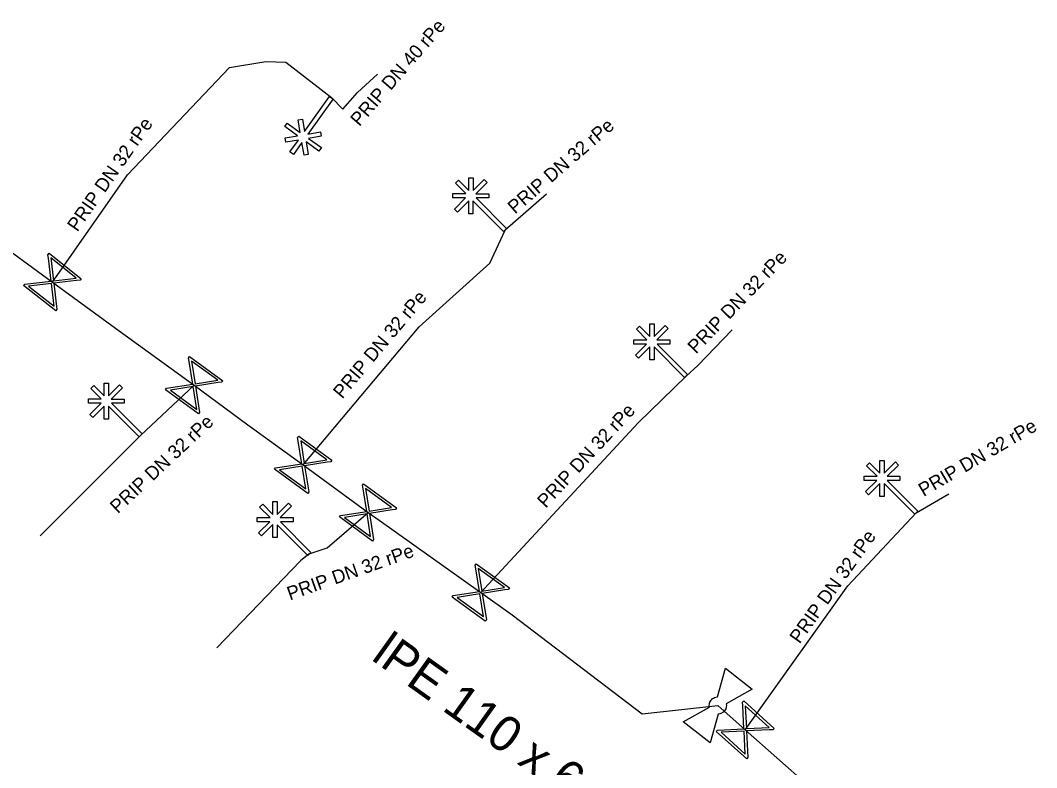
# Model space of a CAD drawing. Extents: x -643544 to -637295, y -1119190 to -1111715.
# Drawn here: x -640955.21 to -640917.99, y -1114807 to -1114779.63 of the extents above; entities that cross this region are included whole.
import ezdxf

# ---------------------------------------------------------------- set-up
doc = ezdxf.new("R2010")
doc.units = 0
for name, color, linetype in [('Default', 7, 'Continuous'), ('VP Lomový bod', 7, 'Continuous'), ('VP Popis přípojky', 7, 'Continuous'), ('VP Přípojka', 7, 'Continuous'), ('VP Změna materiálu', 7, 'Continuous'), ('VP Řad', 7, 'Continuous'), ('VP Řad - popis', 7, 'Continuous'), ('VP Šoupě', 7, 'Continuous')]:
    doc.layers.add(name, color=color, linetype=linetype)

msp = doc.modelspace()

# ---------------------------------------------------------------- linework, layer by layer
at = {"layer": 'Default'}
for points in [[(-640929.977, -1114804.779), (-640929.987, -1114804.728), (-640929.979, -1114804.674), (-640929.966, -1114804.59), (-640929.915, -1114804.526), (-640929.865, -1114804.462), (-640929.784, -1114804.429), (-640929.735, -1114804.409), (-640929.682, -1114804.407)], [(-640929.362, -1114804.66), (-640929.352, -1114804.711), (-640929.36, -1114804.764), (-640929.374, -1114804.85), (-640929.425, -1114804.914), (-640929.475, -1114804.978), (-640929.553, -1114805.01), (-640929.604, -1114805.03), (-640929.657, -1114805.032)]]:
    msp.add_open_spline(points, degree=3, dxfattribs=at)
at = {"layer": 'VP Lomový bod'}
for points in [[(-640929.682, -1114804.407), (-640929.386, -1114803.352)], [(-640929.386, -1114803.352), (-640928.405, -1114804.127), (-640929.362, -1114804.66)], [(-640929.657, -1114805.032), (-640929.954, -1114806.088), (-640930.935, -1114805.313), (-640929.977, -1114804.779)]]:
    msp.add_lwpolyline(points, dxfattribs=at)
at = {"layer": 'VP Přípojka'}
for points in [[(-640954.04, -1114789.21), (-640953.87, -1114788.97), (-640951.29, -1114785.28), (-640947.55, -1114781.36), (-640946.22, -1114781.13), (-640945.49, -1114781.16), (-640943.82, -1114782.46)], [(-640943.82, -1114782.46), (-640943.401, -1114782.882), (-640942.868, -1114782.267), (-640942.13, -1114781.602)], [(-640935.946, -1114785.996), (-640937.46, -1114787.31)], [(-640944.853, -1114795.903), (-640940.61, -1114790.85), (-640938.02, -1114788.52), (-640937.46, -1114787.31)], [(-640930.83, -1114792.66), (-640930.395, -1114792.267), (-640929.142, -1114790.965)], [(-640950.81, -1114794.83), (-640948.85, -1114792.992)], [(-640938.35, -1114800.581), (-640938.21, -1114800.43), (-640932.59, -1114794.37), (-640930.83, -1114792.66)], [(-640950.81, -1114794.83), (-640951.093, -1114795.118), (-640954.49, -1114798.506)], [(-640922.4, -1114797.66), (-640921.212, -1114796.964)], [(-640944.63, -1114799.17), (-640943.98, -1114798.94), (-640942.48, -1114797.65)], [(-640928.665, -1114805.611), (-640924.91, -1114800.34), (-640922.4, -1114797.66)], [(-640944.63, -1114799.17), (-640944.954, -1114799.425), (-640948.012, -1114802.611)]]:
    msp.add_lwpolyline(points, dxfattribs=at)
at = {"layer": 'VP Změna materiálu'}
for points in [[(-640944.9, -1114784.098), (-640945.214, -1114784.537), (-640945.341, -1114784.446), (-640945.03, -1114784.011), (-640945.492, -1114784.088), (-640945.517, -1114783.934), (-640945.058, -1114783.857), (-640945.526, -1114783.522), (-640945.435, -1114783.395), (-640944.959, -1114783.736), (-640945.037, -1114783.268), (-640944.884, -1114783.243), (-640944.807, -1114783.7), (-640943.885, -1114782.413), (-640943.758, -1114782.504), (-640944.683, -1114783.795), (-640944.218, -1114783.717), (-640944.193, -1114783.872), (-640944.66, -1114783.95), (-640944.185, -1114784.29), (-640944.276, -1114784.417), (-640944.743, -1114784.082), (-640944.669, -1114784.54), (-640944.822, -1114784.565), (-640944.9, -1114784.098)], [(-640938.898, -1114785.975), (-640939.279, -1114785.593), (-640939.168, -1114785.483), (-640938.791, -1114785.861), (-640938.791, -1114785.393), (-640938.634, -1114785.394), (-640938.634, -1114785.859), (-640938.226, -1114785.452), (-640938.116, -1114785.563), (-640938.531, -1114785.977), (-640938.057, -1114785.976), (-640938.057, -1114786.132), (-640938.521, -1114786.132), (-640937.403, -1114787.253), (-640937.514, -1114787.363), (-640938.635, -1114786.239), (-640938.635, -1114786.711), (-640938.791, -1114786.71), (-640938.791, -1114786.236), (-640939.205, -1114786.649), (-640939.316, -1114786.538), (-640938.908, -1114786.132), (-640939.372, -1114786.131), (-640939.372, -1114785.975), (-640938.898, -1114785.975)], [(-640932.268, -1114791.325), (-640932.649, -1114790.943), (-640932.538, -1114790.833), (-640932.161, -1114791.211), (-640932.161, -1114790.743), (-640932.004, -1114790.744), (-640932.004, -1114791.209), (-640931.596, -1114790.802), (-640931.486, -1114790.913), (-640931.901, -1114791.327), (-640931.427, -1114791.326), (-640931.427, -1114791.482), (-640931.891, -1114791.482), (-640930.773, -1114792.603), (-640930.884, -1114792.713), (-640932.005, -1114791.589), (-640932.005, -1114792.061), (-640932.161, -1114792.06), (-640932.161, -1114791.586), (-640932.575, -1114791.999), (-640932.686, -1114791.888), (-640932.278, -1114791.482), (-640932.742, -1114791.481), (-640932.742, -1114791.325), (-640932.268, -1114791.325)], [(-640952.248, -1114793.495), (-640952.629, -1114793.113), (-640952.518, -1114793.003), (-640952.141, -1114793.381), (-640952.141, -1114792.913), (-640951.984, -1114792.914), (-640951.984, -1114793.379), (-640951.576, -1114792.972), (-640951.466, -1114793.083), (-640951.881, -1114793.497), (-640951.407, -1114793.496), (-640951.407, -1114793.652), (-640951.871, -1114793.652), (-640950.753, -1114794.773), (-640950.864, -1114794.883), (-640951.985, -1114793.759), (-640951.985, -1114794.231), (-640952.141, -1114794.23), (-640952.141, -1114793.756), (-640952.555, -1114794.169), (-640952.666, -1114794.058), (-640952.258, -1114793.652), (-640952.722, -1114793.651), (-640952.722, -1114793.495), (-640952.248, -1114793.495)], [(-640923.838, -1114796.325), (-640924.219, -1114795.943), (-640924.108, -1114795.833), (-640923.731, -1114796.211), (-640923.731, -1114795.743), (-640923.574, -1114795.744), (-640923.574, -1114796.209), (-640923.166, -1114795.802), (-640923.056, -1114795.913), (-640923.471, -1114796.327), (-640922.997, -1114796.326), (-640922.997, -1114796.482), (-640923.461, -1114796.482), (-640922.343, -1114797.603), (-640922.454, -1114797.713), (-640923.575, -1114796.589), (-640923.575, -1114797.061), (-640923.731, -1114797.06), (-640923.731, -1114796.586), (-640924.145, -1114796.999), (-640924.256, -1114796.888), (-640923.848, -1114796.482), (-640924.312, -1114796.481), (-640924.312, -1114796.325), (-640923.838, -1114796.325)], [(-640946.068, -1114797.835), (-640946.449, -1114797.453), (-640946.338, -1114797.343), (-640945.961, -1114797.721), (-640945.961, -1114797.253), (-640945.804, -1114797.254), (-640945.804, -1114797.719), (-640945.396, -1114797.312), (-640945.286, -1114797.423), (-640945.701, -1114797.837), (-640945.227, -1114797.836), (-640945.227, -1114797.992), (-640945.691, -1114797.992), (-640944.573, -1114799.113), (-640944.684, -1114799.223), (-640945.805, -1114798.099), (-640945.805, -1114798.571), (-640945.961, -1114798.57), (-640945.961, -1114798.096), (-640946.375, -1114798.509), (-640946.486, -1114798.398), (-640946.078, -1114797.992), (-640946.542, -1114797.991), (-640946.542, -1114797.835), (-640946.068, -1114797.835)]]:
    msp.add_lwpolyline(points, dxfattribs=at)
at = {"layer": 'VP Řad'}
msp.add_lwpolyline([(-640956.382, -1114787.507), (-640954.04, -1114789.213), (-640951.723, -1114790.907), (-640948.85, -1114792.992), (-640946.876, -1114794.443), (-640944.853, -1114795.903), (-640942.48, -1114797.65), (-640942.07, -1114797.93), (-640938.35, -1114800.581), (-640937.2, -1114801.4), (-640932.44, -1114805.02), (-640929.67, -1114804.72), (-640928.665, -1114805.611), (-640925.19, -1114808.69)], dxfattribs=at)
at = {"layer": 'VP Šoupě'}
for points in [[(-640954.163, -1114788.16), (-640952.986, -1114789.09), (-640953.027, -1114789.141), (-640953.155, -1114789.152), (-640953.989, -1114789.251), (-640953.875, -1114790.215), (-640953.916, -1114790.266), (-640955.093, -1114789.336), (-640955.052, -1114789.285), (-640954.087, -1114789.174), (-640954.186, -1114788.339), (-640954.204, -1114788.211), (-640954.163, -1114788.16)], [(-640954.098, -1114788.331), (-640954, -1114789.163), (-640953.168, -1114789.065), (-640954.098, -1114788.331)], [(-640953.978, -1114790.098), (-640954.077, -1114789.261), (-640954.912, -1114789.36), (-640953.978, -1114790.098)], [(-640949.015, -1114791.944), (-640947.802, -1114792.827), (-640947.841, -1114792.881), (-640947.969, -1114792.896), (-640948.798, -1114793.028), (-640948.646, -1114793.987), (-640948.685, -1114794.04), (-640949.898, -1114793.157), (-640949.859, -1114793.103), (-640948.899, -1114792.955), (-640949.03, -1114792.125), (-640949.054, -1114791.997), (-640949.015, -1114791.944)], [(-640948.943, -1114792.113), (-640948.812, -1114792.941), (-640947.985, -1114792.81), (-640948.943, -1114792.113)], [(-640948.753, -1114793.874), (-640948.885, -1114793.042), (-640949.716, -1114793.173), (-640948.753, -1114793.874)], [(-640945.018, -1114794.855), (-640943.805, -1114795.738), (-640943.844, -1114795.792), (-640943.972, -1114795.807), (-640944.801, -1114795.939), (-640944.649, -1114796.898), (-640944.688, -1114796.951), (-640945.901, -1114796.068), (-640945.862, -1114796.014), (-640944.902, -1114795.866), (-640945.033, -1114795.036), (-640945.057, -1114794.908), (-640945.018, -1114794.855)], [(-640944.946, -1114795.024), (-640944.815, -1114795.852), (-640943.988, -1114795.721), (-640944.946, -1114795.024)], [(-640944.756, -1114796.785), (-640944.888, -1114795.953), (-640945.719, -1114796.084), (-640944.756, -1114796.785)], [(-640942.645, -1114796.602), (-640941.432, -1114797.485), (-640941.471, -1114797.539), (-640941.599, -1114797.554), (-640942.428, -1114797.686), (-640942.276, -1114798.645), (-640942.315, -1114798.698), (-640943.528, -1114797.815), (-640943.489, -1114797.761), (-640942.529, -1114797.613), (-640942.66, -1114796.783), (-640942.684, -1114796.655), (-640942.645, -1114796.602)], [(-640942.573, -1114796.771), (-640942.442, -1114797.599), (-640941.615, -1114797.468), (-640942.573, -1114796.771)], [(-640942.383, -1114798.532), (-640942.515, -1114797.7), (-640943.346, -1114797.831), (-640942.383, -1114798.532)], [(-640938.515, -1114799.533), (-640937.302, -1114800.416), (-640937.341, -1114800.47), (-640937.469, -1114800.485), (-640938.298, -1114800.617), (-640938.146, -1114801.576), (-640938.185, -1114801.629), (-640939.398, -1114800.746), (-640939.359, -1114800.692), (-640938.399, -1114800.544), (-640938.53, -1114799.714), (-640938.554, -1114799.586), (-640938.515, -1114799.533)], [(-640938.443, -1114799.702), (-640938.312, -1114800.53), (-640937.485, -1114800.399), (-640938.443, -1114799.702)], [(-640938.253, -1114801.463), (-640938.385, -1114800.631), (-640939.216, -1114800.762), (-640938.253, -1114801.463)], [(-640928.72, -1114804.552), (-640927.606, -1114805.556), (-640927.65, -1114805.605), (-640927.778, -1114805.608), (-640928.617, -1114805.652), (-640928.566, -1114806.621), (-640928.61, -1114806.67), (-640929.724, -1114805.666), (-640929.68, -1114805.617), (-640928.71, -1114805.569), (-640928.754, -1114804.73), (-640928.764, -1114804.601), (-640928.72, -1114804.552)], [(-640928.666, -1114804.727), (-640928.622, -1114805.564), (-640927.786, -1114805.52), (-640928.666, -1114804.727)], [(-640928.661, -1114806.499), (-640928.705, -1114805.657), (-640929.545, -1114805.701), (-640928.661, -1114806.499)]]:
    msp.add_lwpolyline(points, dxfattribs=at)

# ---------------------------------------------------------------- texts
at = {"layer": 'VP Popis přípojky'}
for s, rotation, p in [('PRIP DN 40 rPe', 49.0931, (-640942.796, -1114783.54)), ('PRIP DN 32 rPe', 55.0393, (-640953.125, -1114787.401)), ('PRIP DN 32 rPe', 40.9547, (-640937.095, -1114786.745)), ('PRIP DN 32 rPe', 46.1164, (-640930.466, -1114791.867)), ('PRIP DN 32 rPe', 49.9799, (-640943.422, -1114793.518)), ('PRIP DN 32 rPe', 47.1574, (-640935.967, -1114797.52)), ('PRIP DN 32 rPe', 43.1602, (-640951.644, -1114797.717)), ('PRIP DN 32 rPe', 30.3643, (-640922.133, -1114797.085)), ('PRIP DN 32 rPe', 54.5344, (-640926.674, -1114802.486)), ('PRIP DN 32 rPe', 19.4861, (-640945.34, -1114800.876))]:
    msp.add_text(s, height=0.5, rotation=rotation, dxfattribs=at).set_placement(p)
at = {"layer": 'VP Řad - popis'}
msp.add_text('lPE 110 x 6.6 PN ', height=1.3, rotation=324.525, dxfattribs=at).set_placement((-640942.4, -1114803.022))

doc.saveas('drawing.dxf')
